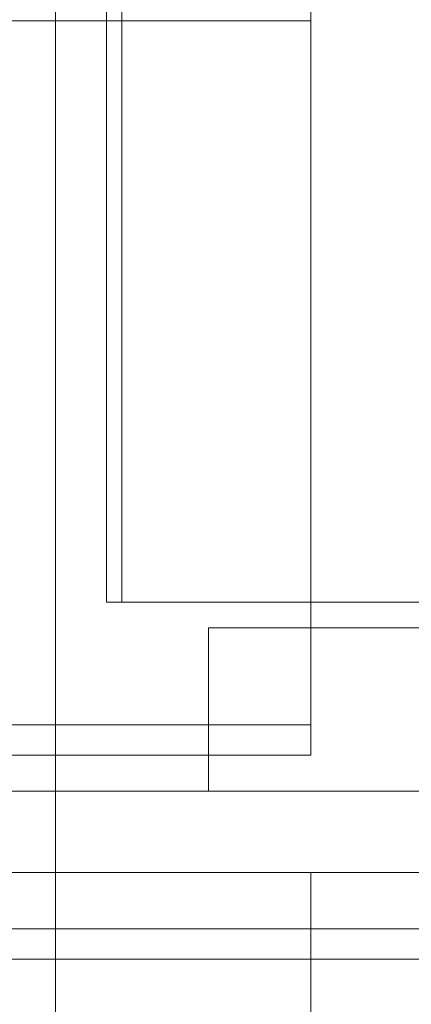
# Model space of a CAD drawing. Header units: millimetres. Extents: x -2233 to 65662, y -50530 to 6847.
# Tile 673 of 802: x 26662 to 26700, y 1184 to 1280. Entities that reach past the tile are written whole.
import ezdxf

# ---------------------------------------------------------------- set-up
doc = ezdxf.new("R2010")
doc.units = ezdxf.units.MM
doc.layers.add('COTAS_P', color=1, linetype='Continuous', lineweight=0)
doc.layers.add('lateral_C05', color=7, linetype='Continuous', lineweight=0)
doc.dimstyles.new('R19_100', dxfattribs={"dimtxt": 250, "dimasz": 150, "dimexe": 150, "dimexo": 80, "dimgap": 100, "dimtad": 1, "dimtih": 1, "dimtoh": 1, "dimdsep": 46, "dimcen": 0.09, "dimadec": 0, "dimazin": 0, "dimtfac": 1, "dimtdec": 4, "dimtofl": 0, "dimtmove": 0, "dimatfit": 3, "dimfxl": 1, "dimtolj": 1, "dimtzin": 0, "dimarcsym": 0})

# ---------------------------------------------------------------- blocks, each defined once
blk = doc.blocks.new('DIM_R32_7')
at = {"layer": 'COTAS_P'}
for p, q in [((24250.067, 2141), (24400.067, 2186)), ((26750.067, 2141), (26600.067, 2186)), ((24250.067, 1241), (24250.067, 2141)), ((24250.067, 2141), (26750.067, 2141)), ((24250.067, 2141), (24400.067, 2096)), ((26750.067, 2141), (26600.067, 2096)), ((26750.067, 1241), (26750.067, 2141))]:
    blk.add_line(p, q, dxfattribs=at)
blk.add_text('2500 P', height=250, dxfattribs=at).set_placement((25500.067, 2241))
blk = doc.blocks.new('DIM_R32_10')
at = {"layer": 'COTAS_P'}
for p, q in [((40140.495, 4243.894), (39984.704, 4259.838)), ((26530.495, 1633.894), (40140.495, 4243.894)), ((40140.495, 4243.894), (40001.655, 4171.448)), ((40310, 3360), (40140.495, 4243.894)), ((26530.495, 1633.894), (26669.335, 1706.339)), ((26700, 750), (26530.495, 1633.894)), ((26530.495, 1633.894), (26686.286, 1617.95))]:
    blk.add_line(p, q, dxfattribs=at)
blk.add_text('13858 P', height=250, rotation=10.85586, dxfattribs=at).set_placement((33316.661, 3037.104))

msp = doc.modelspace()

# ---------------------------------------------------------------- linework, layer by layer
at = {"layer": 'lateral_C05'}
for p, q in [((26670.067, 1223), (26670.067, 1321)), ((26671.567, 1223), (26671.567, 1321)), ((26665.067, 1151), (26665.067, 1311)), ((26690.067, 1208), (26690.067, 1283)), ((24310.067, 1280), (26690.067, 1280)), ((26690.067, 1211), (26690.067, 1280)), ((26665.067, 1266), (26665.067, 1265.95)), ((26665.067, 1265.95), (26665.067, 1265.801)), ((26665.067, 1265.801), (26665.067, 1265.553)), ((26665.067, 1265.553), (26665.067, 1265.207)), ((26665.067, 1265.207), (26665.067, 1264.763)), ((26665.067, 1264.763), (26665.067, 1264.223)), ((26665.067, 1264.223), (26665.067, 1263.588)), ((26665.067, 1263.588), (26665.067, 1262.859)), ((26665.067, 1262.859), (26665.067, 1262.039)), ((26665.067, 1262.039), (26665.067, 1261.129)), ((26665.067, 1261.129), (26665.067, 1260.132)), ((26665.067, 1260.132), (26665.067, 1259.05)), ((26665.067, 1259.05), (26665.067, 1257.885)), ((26665.067, 1257.885), (26665.067, 1256.642)), ((26665.067, 1256.642), (26665.067, 1255.322)), ((26665.067, 1255.322), (26665.067, 1253.929)), ((26665.067, 1253.929), (26665.067, 1252.467)), ((26665.067, 1252.467), (26665.067, 1250.94)), ((26665.067, 1250.94), (26665.067, 1249.35)), ((26665.067, 1249.35), (26665.067, 1247.702)), ((26665.067, 1247.702), (26665.067, 1246)), ((26665.067, 1246), (26665.067, 1244.248)), ((26665.067, 1244.248), (26665.067, 1242.451)), ((26665.067, 1242.451), (26665.067, 1240.614)), ((26665.067, 1240.614), (26665.067, 1238.739)), ((26665.067, 1238.739), (26665.067, 1236.834)), ((26665.067, 1236.834), (26665.067, 1234.901)), ((26665.067, 1234.901), (26665.067, 1232.946)), ((26665.067, 1232.946), (26665.067, 1230.974)), ((26665.067, 1230.974), (26665.067, 1228.989)), ((26665.067, 1228.989), (26665.067, 1226.997)), ((26665.067, 1226.997), (26665.067, 1225.003)), ((26665.067, 1225.003), (26665.067, 1223.011)), ((26665.067, 1223.011), (26665.067, 1221.026)), ((26670.067, 1223), (26830.067, 1223)), ((26670.067, 1223), (26671.567, 1223)), ((26665.067, 1221.026), (26665.067, 1219.054)), ((26680.067, 1204.5), (26680.067, 1220.5)), ((26680.067, 1220.5), (26820.067, 1220.5)), ((26688.57, 1220.5), (26688.586, 1220.5)), ((26688.586, 1220.5), (26688.618, 1220.5)), ((26688.618, 1220.5), (26688.666, 1220.5)), ((26688.666, 1220.5), (26688.73, 1220.5)), ((26688.73, 1220.5), (26688.81, 1220.5)), ((26688.81, 1220.5), (26688.906, 1220.5)), ((26688.906, 1220.5), (26689.017, 1220.5)), ((26689.017, 1220.5), (26689.143, 1220.5)), ((26689.143, 1220.5), (26689.283, 1220.5)), ((26689.283, 1220.5), (26689.438, 1220.5)), ((26689.438, 1220.5), (26689.607, 1220.5)), ((26689.607, 1220.5), (26689.79, 1220.5)), ((26689.79, 1220.5), (26689.986, 1220.5)), ((26689.986, 1220.5), (26690.194, 1220.5)), ((26690.194, 1220.5), (26690.414, 1220.5)), ((26690.414, 1220.5), (26690.646, 1220.5)), ((26690.646, 1220.5), (26690.889, 1220.5)), ((26690.889, 1220.5), (26691.143, 1220.5)), ((26691.143, 1220.5), (26691.406, 1220.5)), ((26691.406, 1220.5), (26691.678, 1220.5)), ((26691.678, 1220.5), (26691.959, 1220.5)), ((26691.959, 1220.5), (26692.247, 1220.5)), ((26692.247, 1220.5), (26692.543, 1220.5)), ((26692.543, 1220.5), (26692.844, 1220.5)), ((26692.844, 1220.5), (26693.152, 1220.5)), ((26693.152, 1220.5), (26693.464, 1220.5)), ((26693.464, 1220.5), (26693.78, 1220.5)), ((26693.78, 1220.5), (26694.099, 1220.5)), ((26694.099, 1220.5), (26694.42, 1220.5)), ((26694.42, 1220.5), (26694.743, 1220.5)), ((26695.067, 1220.5), (26694.743, 1220.5)), ((26700.067, 1220.5), (26695.067, 1220.5)), ((26665.067, 1219.054), (26665.067, 1217.099)), ((26665.067, 1217.099), (26665.067, 1215.166)), ((26665.067, 1215.166), (26665.067, 1213.261)), ((26665.067, 1213.261), (26665.067, 1211.386)), ((24310.067, 1211), (26690.067, 1211)), ((26665.067, 1211.386), (26665.067, 1209.549)), ((26665.067, 1209.549), (26665.067, 1207.752)), ((24310.067, 1208), (26690.067, 1208)), ((26665.067, 1207.752), (26665.067, 1206)), ((26665.067, 1206), (26665.067, 1204.298)), ((26660.067, 1204.5), (26840.067, 1204.5)), ((26665.067, 1204.298), (26665.067, 1202.65)), ((26680.067, 1204.5), (26820.067, 1204.5)), ((26688.57, 1204.5), (26688.586, 1204.5)), ((26688.586, 1204.5), (26688.618, 1204.5)), ((26688.618, 1204.5), (26688.666, 1204.5)), ((26688.666, 1204.5), (26688.73, 1204.5)), ((26688.73, 1204.5), (26688.81, 1204.5)), ((26688.81, 1204.5), (26688.906, 1204.5)), ((26688.906, 1204.5), (26689.017, 1204.5)), ((26689.017, 1204.5), (26689.143, 1204.5)), ((26689.143, 1204.5), (26689.283, 1204.5)), ((26689.283, 1204.5), (26689.438, 1204.5)), ((26689.438, 1204.5), (26689.607, 1204.5)), ((26689.607, 1204.5), (26689.79, 1204.5)), ((26689.79, 1204.5), (26689.986, 1204.5)), ((26689.986, 1204.5), (26690.194, 1204.5)), ((26690.194, 1204.5), (26690.414, 1204.5)), ((26690.414, 1204.5), (26690.646, 1204.5)), ((26690.646, 1204.5), (26690.889, 1204.5)), ((26690.889, 1204.5), (26691.143, 1204.5)), ((26691.143, 1204.5), (26691.406, 1204.5)), ((26691.406, 1204.5), (26691.678, 1204.5)), ((26691.678, 1204.5), (26691.959, 1204.5)), ((26691.959, 1204.5), (26692.247, 1204.5)), ((26692.074, 1204.5), (26692.095, 1204.5)), ((26692.095, 1204.5), (26692.129, 1204.5)), ((26692.129, 1204.5), (26692.177, 1204.5)), ((26692.177, 1204.5), (26692.238, 1204.5)), ((26692.238, 1204.5), (26692.312, 1204.5)), ((26692.247, 1204.5), (26692.543, 1204.5)), ((26692.312, 1204.5), (26692.399, 1204.5)), ((26692.399, 1204.5), (26692.499, 1204.5)), ((26692.499, 1204.5), (26692.612, 1204.5)), ((26692.543, 1204.5), (26692.844, 1204.5)), ((26692.612, 1204.5), (26692.737, 1204.5)), ((26692.737, 1204.5), (26692.874, 1204.5)), ((26692.844, 1204.5), (26693.152, 1204.5)), ((26692.874, 1204.5), (26693.023, 1204.5)), ((26693.023, 1204.5), (26693.183, 1204.5)), ((26693.152, 1204.5), (26693.464, 1204.5)), ((26693.183, 1204.5), (26693.354, 1204.5)), ((26693.354, 1204.5), (26693.536, 1204.5)), ((26693.464, 1204.5), (26693.78, 1204.5)), ((26693.536, 1204.5), (26693.727, 1204.5)), ((26693.727, 1204.5), (26693.928, 1204.5)), ((26693.78, 1204.5), (26694.099, 1204.5)), ((26693.928, 1204.5), (26694.138, 1204.5)), ((26694.099, 1204.5), (26694.42, 1204.5)), ((26694.138, 1204.5), (26694.357, 1204.5)), ((26694.357, 1204.5), (26694.583, 1204.5)), ((26694.42, 1204.5), (26694.743, 1204.5)), ((26694.583, 1204.5), (26694.817, 1204.5)), ((26695.067, 1204.5), (26694.743, 1204.5)), ((26694.817, 1204.5), (26695.058, 1204.5)), ((26695.058, 1204.5), (26695.305, 1204.5)), ((26700.067, 1204.5), (26695.067, 1204.5)), ((26695.305, 1204.5), (26695.558, 1204.5)), ((26695.558, 1204.5), (26695.816, 1204.5)), ((26695.816, 1204.5), (26696.078, 1204.5)), ((26696.078, 1204.5), (26696.344, 1204.5)), ((26696.344, 1204.5), (26696.612, 1204.5)), ((26696.612, 1204.5), (26696.884, 1204.5)), ((26696.884, 1204.5), (26697.156, 1204.5)), ((26697.156, 1204.5), (26697.43, 1204.5)), ((26697.43, 1204.5), (26697.705, 1204.5)), ((26697.705, 1204.5), (26697.979, 1204.5)), ((26697.979, 1204.5), (26698.251, 1204.5)), ((26698.251, 1204.5), (26698.523, 1204.5)), ((26698.523, 1204.5), (26698.791, 1204.5)), ((26698.791, 1204.5), (26699.057, 1204.5)), ((26699.057, 1204.5), (26699.319, 1204.5)), ((26699.319, 1204.5), (26699.577, 1204.5)), ((26699.577, 1204.5), (26699.83, 1204.5)), ((26699.83, 1204.5), (26700.077, 1204.5)), ((26665.067, 1202.65), (26665.067, 1201.06)), ((26665.067, 1201.06), (26665.067, 1199.533)), ((26665.067, 1199.533), (26665.067, 1198.071)), ((26665.067, 1198.071), (26665.067, 1196.678)), ((26630.067, 1196.5), (26690.067, 1196.5)), ((26660.067, 1196.5), (26840.067, 1196.5)), ((26665.067, 1196.678), (26665.067, 1195.358)), ((26690.067, 1114.5), (26690.067, 1196.5)), ((26690.067, 1196.5), (26750.067, 1196.5)), ((26690.067, 1196.5), (26690.067, 1136.5)), ((26692.074, 1196.5), (26692.095, 1196.5)), ((26692.095, 1196.5), (26692.129, 1196.5)), ((26692.129, 1196.5), (26692.177, 1196.5)), ((26692.177, 1196.5), (26692.238, 1196.5)), ((26692.238, 1196.5), (26692.312, 1196.5)), ((26692.312, 1196.5), (26692.399, 1196.5)), ((26692.399, 1196.5), (26692.499, 1196.5)), ((26692.499, 1196.5), (26692.612, 1196.5)), ((26692.612, 1196.5), (26692.737, 1196.5)), ((26692.737, 1196.5), (26692.874, 1196.5)), ((26692.874, 1196.5), (26693.023, 1196.5)), ((26693.023, 1196.5), (26693.183, 1196.5)), ((26693.183, 1196.5), (26693.354, 1196.5)), ((26693.354, 1196.5), (26693.536, 1196.5)), ((26693.536, 1196.5), (26693.727, 1196.5)), ((26693.727, 1196.5), (26693.928, 1196.5)), ((26693.928, 1196.5), (26694.138, 1196.5)), ((26694.138, 1196.5), (26694.357, 1196.5)), ((26694.357, 1196.5), (26694.583, 1196.5)), ((26694.583, 1196.5), (26694.817, 1196.5)), ((26694.817, 1196.5), (26695.058, 1196.5)), ((26695.058, 1196.5), (26695.305, 1196.5)), ((26695.305, 1196.5), (26695.558, 1196.5)), ((26695.558, 1196.5), (26695.816, 1196.5)), ((26695.816, 1196.5), (26696.078, 1196.5)), ((26696.078, 1196.5), (26696.344, 1196.5)), ((26696.344, 1196.5), (26696.612, 1196.5)), ((26696.612, 1196.5), (26696.884, 1196.5)), ((26696.884, 1196.5), (26697.156, 1196.5)), ((26697.156, 1196.5), (26697.43, 1196.5)), ((26697.43, 1196.5), (26697.705, 1196.5)), ((26697.705, 1196.5), (26697.979, 1196.5)), ((26697.979, 1196.5), (26698.251, 1196.5)), ((26698.251, 1196.5), (26698.523, 1196.5)), ((26698.523, 1196.5), (26698.791, 1196.5)), ((26698.791, 1196.5), (26699.057, 1196.5)), ((26699.057, 1196.5), (26699.319, 1196.5)), ((26699.319, 1196.5), (26699.577, 1196.5)), ((26699.577, 1196.5), (26699.83, 1196.5)), ((26699.83, 1196.5), (26700.077, 1196.5)), ((26665.067, 1195.358), (26665.067, 1194.115)), ((26665.067, 1194.115), (26665.067, 1192.95)), ((26665.067, 1192.95), (26665.067, 1191.868)), ((26665.067, 1191.868), (26665.067, 1190.871)), ((24250.067, 1191), (26750.067, 1191)), ((26665.067, 1190.871), (26665.067, 1189.961)), ((26665.067, 1189.961), (26665.067, 1189.141)), ((26665.067, 1189.141), (26665.067, 1188.412)), ((26665.067, 1188.412), (26665.067, 1187.777)), ((24250.067, 1188), (26750.067, 1188)), ((26665.067, 1187.777), (26665.067, 1187.237)), ((26665.067, 1187.237), (26665.067, 1186.793)), ((26665.067, 1186.793), (26665.067, 1186.447)), ((26665.067, 1186.447), (26665.067, 1186.199)), ((26665.067, 1186.199), (26665.067, 1186.05)), ((26665.067, 1186.05), (26665.067, 1186))]:
    msp.add_line(p, q, dxfattribs=at)

# ---------------------------------------------------------------- dimensions: what is measured, and where the dimension line sits
at = {"layer": 'COTAS_P'}
for p1, p2, picture, middle in [((26700, 750), (40310, 3360), 'DIM_R32_10', (33335.495, 2938.894)), ((24250.067, 1241), (26750.067, 1241), 'DIM_R32_7', (25500.067, 2141))]:
    dim = msp.add_aligned_dim(p1=p1, p2=p2, distance=900, text='<> P', dimstyle='R19_100', dxfattribs=at)
    dim.commit()
    dim.dimension.update_dxf_attribs({"geometry": picture, "text_midpoint": middle})

doc.saveas('drawing.dxf')
